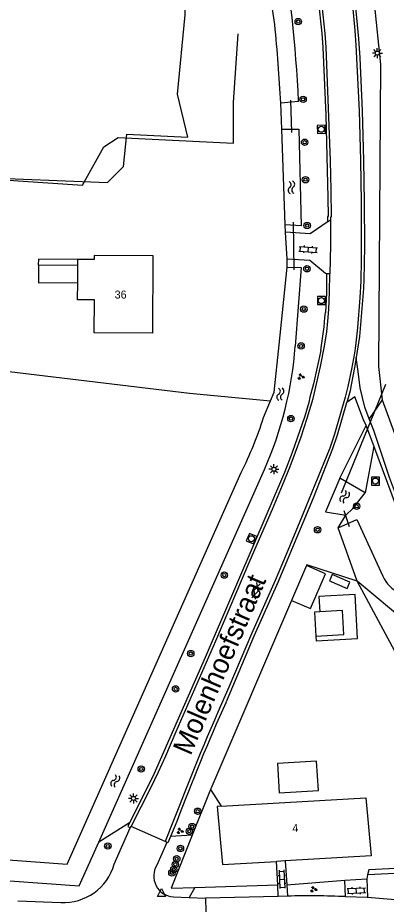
# Model space of a CAD drawing. Extents: x 136000 to 141000, y 400494 to 402006.
# Drawn here: x 137226.8 to 137272.8, y 400946 to 401056.8 of the extents above; entities that cross this region are included whole.
import ezdxf

# ---------------------------------------------------------------- set-up
doc = ezdxf.new("R2010")
doc.units = 0
for name, color, linetype in [('gg-afsc-erfafscheiding', 7, 'Continuous'), ('gg-afsc-hekwerk', 7, 'Continuous'), ('gg-afsc-lijn draadraster', 7, 'Continuous'), ('gg-afsc-muur', 7, 'Continuous'), ('gg-anno-huisnummerreeks BGT', 7, 'Continuous'), ('gg-anno-openbare ruimte label', 7, 'Continuous'), ('gg-bbg-gedigitaliseerde bebouwing', 7, 'Continuous'), ('gg-bbg-gedigitaliseerde bijgebouw', 7, 'Continuous'), ('gg-bbg-hoofdgebouw', 7, 'Continuous'), ('gg-bbg-luifel en loopbrug', 7, 'Continuous'), ('gg-knt-bronhoudergrens', 7, 'Continuous'), ('gg-knt-onverhard', 7, 'Continuous'), ('gg-knt-verharding', 7, 'Continuous'), ('gg-kntw-bovenkant insteek waterloop', 7, 'Continuous'), ('gg-kwrk-duiker nz buis', 7, 'Continuous'), ('gt-grn-groengrens', 7, 'Continuous'), ('gt-grn-groengrens NZ', 7, 'Continuous'), ('gt-grn-vlakafsluiter', 7, 'Continuous'), ('gt-symb-boom', 7, 'Continuous'), ('gt-symb-gesloten verharding', 7, 'Continuous'), ('gt-symb-groenvak', 7, 'Continuous'), ('gt-symb-klinker verharding', 7, 'Continuous'), ('gt-symb-lichtmast', 7, 'Continuous'), ('gt-symb-rioolschacht', 7, 'Continuous'), ('gt-symb-waterafsluiter', 7, 'Continuous'), ('gt-symb-watersymbool', 7, 'Continuous')]:
    doc.layers.add(name, color=color, linetype=linetype)

# ---------------------------------------------------------------- blocks, each defined once
blk = doc.blocks.new('gt0-LMAST')
at = {"layer": 'gt-symb-lichtmast'}
for p, q in [((-0.18, 0.17), (-0.45, 0.44)), ((-0.01, 0.25), (-0.01, 0.62)), ((0.17, 0.17), (0.44, 0.44)), ((-0.26, 0), (-0.63, 0)), ((-0.18, -0.18), (-0.45, -0.45)), ((-0.01, -0.25), (-0.01, -0.63)), ((0.44, -0.45), (0.17, -0.18)), ((0.24, 0), (0.62, 0))]:
    blk.add_line(p, q, dxfattribs=at)
blk.add_circle((-0.01, 0), 0.25, dxfattribs=at)
blk = doc.blocks.new('gt0-RS')
at = {"layer": 'gt-symb-rioolschacht'}
blk.add_lwpolyline([(-0.5, -0.5), (0.5, -0.5), (0.5, 0.5), (-0.5, 0.5)], close=True, dxfattribs=at)
blk.add_circle((0, 0), 0.375, dxfattribs=at)
blk = doc.blocks.new('gt0-BOOM')
at = {"layer": 'gt-symb-boom'}
for radius in [0.4, 0.2]:
    blk.add_circle((0, 0), radius, dxfattribs=at)
blk = doc.blocks.new('gt0-WA')
at = {"layer": 'gt-symb-watersymbool'}
for centre, start, end in [((-0.32, 0.02), 28.0725, 151.9275), ((0.43, 0.42), 208.0725, 331.9275), ((-0.32, -0.43), 28.0725, 151.9275), ((0.43, -0.03), 208.0725, 331.9275)]:
    blk.add_arc(centre, 0.425, start, end, dxfattribs=at)
blk = doc.blocks.new('gt0-GRVAK')
at = {"layer": 'gt-symb-groenvak'}
for p, q in [((-0.11, 0.19), (-0.23, 0.24)), ((-0.18, 0.15), (0.09, 0.15)), ((-0.09, 0.21), (-0.16, 0.32)), ((-0.05, 0.21), (-0.05, 0.39)), ((0, 0.21), (0.06, 0.32)), ((0.02, 0.19), (0.13, 0.24)), ((0.26, -0.05), (0.2, 0.06)), ((0.3, -0.05), (0.3, 0.13)), ((0.35, -0.05), (0.41, 0.06)), ((-0.24, -0.23), (-0.36, -0.18)), ((-0.32, -0.26), (-0.05, -0.26)), ((-0.23, -0.21), (-0.29, -0.09)), ((-0.18, -0.2), (-0.18, -0.02)), ((-0.14, -0.21), (-0.07, -0.09)), ((-0.12, -0.23), (0, -0.18)), ((0.24, -0.07), (0.12, -0.02)), ((0.17, -0.11), (0.44, -0.11)), ((0.37, -0.07), (0.49, -0.02))]:
    blk.add_line(p, q, dxfattribs=at)
blk = doc.blocks.new('gt0-KL1')
at = {"layer": 'gt-symb-klinker verharding'}
for p, q in [((-1.15, 0.3), (1.15, 0.3)), ((-1, -0.3), (-1, 0.3)), ((-0.5, 0.3), (-0.5, 0.45)), ((0, -0.3), (0, 0.3)), ((0.5, 0.3), (0.5, 0.45)), ((1, -0.3), (1, 0.3)), ((-1.15, -0.3), (1.15, -0.3)), ((-0.5, -0.45), (-0.5, -0.3)), ((0.5, -0.45), (0.5, -0.3))]:
    blk.add_line(p, q, dxfattribs=at)
blk = doc.blocks.new('gt0-GESVH1')
at = {"layer": 'gt-symb-gesloten verharding'}
for p, q in [((-0.99, -0.26), (0.01, 0.24)), ((0.01, -0.26), (-0.99, 0.24)), ((0.01, 0.24), (1.01, -0.26)), ((1.01, 0.24), (0.01, -0.26))]:
    blk.add_line(p, q, dxfattribs=at)
blk = doc.blocks.new('gt0-WAFSL')
at = {"layer": 'gt-symb-waterafsluiter'}
for p, q in [((-0.5, -0.33), (0, 0.67)), ((0, 0.67), (0.5, -0.33)), ((0.5, -0.33), (-0.5, -0.33))]:
    blk.add_line(p, q, dxfattribs=at)

msp = doc.modelspace()

# ---------------------------------------------------------------- linework, layer by layer
at = {"layer": 'gg-afsc-erfafscheiding'}
for p, q in [((137259.82, 401042.88), (137259.66, 401046.14)), ((137260.25, 401030.04), (137260.21, 401030.94)), ((137260.48, 401025.65), (137260.49, 401026.66)), ((137250.89, 400960.37), (137248.62, 400954.67)), ((137250.92, 400960.45), (137250.89, 400960.37)), ((137270.52, 400949.7), (137270.4, 400949.22)), ((137248.95, 400948.15), (137259.29, 400948.49)), ((137260.41, 400948.49), (137267.68, 400949.05))]:
    msp.add_line(p, q, dxfattribs=at)
for points in [[(137248.62, 400954.67), (137246, 400948.05), (137248.95, 400948.15)], [(137276.53, 400950.64), (137270.68, 400950.36), (137270.52, 400949.7)]]:
    msp.add_lwpolyline(points, dxfattribs=at)
at = {"layer": 'gg-afsc-hekwerk'}
for p, q in [((137280.59, 400965.21), (137269.2, 400986.4)), ((137261.03, 400984), (137250.92, 400960.45)), ((137250.89, 400960.37), (137252.24, 400958.29))]:
    msp.add_line(p, q, dxfattribs=at)
msp.add_lwpolyline([(137269.2, 400986.4), (137262.94, 400988.45), (137262.9, 400988.36)], dxfattribs=at)
at = {"layer": 'gg-afsc-lijn draadraster'}
for points in [[(137253.77, 401041.13), (137253.77, 401046.24), (137254.36, 401054.79)], [(137120.65, 401039.93), (137128.83, 401035.4), (137151.52, 401022.83), (137154.44, 401042.22), (137226.88, 401036.43)], [(137226.88, 401036.43), (137234.91, 401035.9), (137237.57, 401040.67), (137239.35, 401041.84), (137253.77, 401041.13)]]:
    msp.add_lwpolyline(points, dxfattribs=at)
at = {"layer": 'gg-afsc-muur'}
for p in [(137229.44, 401025.9), (137234.34, 401026.61)]:
    msp.add_line(p, (137229.45, 401026.65), dxfattribs=at)
at = {"layer": 'gg-bbg-gedigitaliseerde bebouwing'}
for p in [(137234.33, 401025.88), (137236.39, 401026.6)]:
    msp.add_line(p, (137234.34, 401026.61), dxfattribs=at)
at = {"layer": 'gg-bbg-gedigitaliseerde bijgebouw'}
msp.add_line((137264.06, 400979.55), (137267.55, 400979.75), dxfattribs=at)
for points in [[(137264.53, 400982.59), (137263.89, 400982.55), (137264.06, 400979.55)], [(137267.55, 400979.75), (137267.39, 400982.74), (137264.53, 400982.59)]]:
    msp.add_lwpolyline(points, dxfattribs=at)
at = {"layer": 'gg-bbg-hoofdgebouw'}
for p, q in [((137243.7, 401017.4), (137243.72, 401027.07)), ((137234.32, 401023.73), (137234.33, 401025.88)), ((137234.31, 401021.58), (137234.32, 401023.73)), ((137260.22, 400951.47), (137259.15, 400951.4))]:
    msp.add_line(p, q, dxfattribs=at)
for points in [[(137243.72, 401027.07), (137236.39, 401027.1), (137236.39, 401026.6)], [(137243.7, 401017.4), (137236.38, 401017.46), (137236.4, 401021.55), (137234.31, 401021.58)], [(137252.24, 400958.29), (137270.29, 400959.36), (137270.96, 400952.1), (137260.22, 400951.47)], [(137252.24, 400958.29), (137251.72, 400958.26), (137252.39, 400951), (137259.15, 400951.4)]]:
    msp.add_lwpolyline(points, dxfattribs=at)
at = {"layer": 'gg-bbg-luifel en loopbrug'}
for p, q in [((137234.33, 401025.88), (137229.44, 401025.9)), ((137262.9, 400988.36), (137261.03, 400984)), ((137264.06, 400979.55), (137264.09, 400978.97))]:
    msp.add_line(p, q, dxfattribs=at)
for points in [[(137229.44, 401025.9), (137229.43, 401023.7), (137234.32, 401023.73)], [(137261.03, 400984), (137263.39, 400982.99), (137265.27, 400987.35), (137262.9, 400988.36)], [(137266.07, 400987.24), (137265.74, 400986.46), (137267.96, 400985.51), (137268.3, 400986.28), (137266.07, 400987.24)], [(137264.09, 400978.97), (137269.26, 400979.25), (137268.95, 400984.74), (137264.42, 400984.49), (137264.53, 400982.59)], [(137264.37, 400960.25), (137264.15, 400963.92), (137259.27, 400963.63), (137259.49, 400959.96), (137264.37, 400960.25)]]:
    msp.add_lwpolyline(points, dxfattribs=at)
at = {"layer": 'gg-knt-bronhoudergrens'}
msp.add_lwpolyline([(137135.21, 400964.78), (137151.21, 401021.8), (137154.46, 401042.6), (137221.22, 401036.88), (137238.05, 401036.25), (137240.03, 401038.23), (137240.43, 401042.28), (137248.05, 401041.88), (137246.78, 401047.28), (137247.73, 401057.2), (137247.73, 401069.11), (137256.45, 401070.89)], dxfattribs=at)
at = {"layer": 'gg-knt-onverhard'}
for points in [[(137270.73, 401006.71), (137270.18, 401008.17), (137269.58, 401010.58), (137269.35, 401012.63), (137269.08, 401014.37)], [(137270.32, 401005.87), (137270.02, 401006.59), (137268.93, 401009.46), (137267.91, 401008.74)], [(137280.23, 400984.2), (137278.11, 400988.26), (137276.05, 400992.35), (137275.12, 400994.39), (137273.23, 400999.39), (137271.29, 401005.25), (137270.73, 401006.71)], [(137271.3, 401003.34), (137270.81, 401004.66), (137270.32, 401005.87)], [(137276.69, 400989.75), (137275.08, 400993.3), (137274.13, 400995.69), (137271.3, 401003.34)]]:
    msp.add_lwpolyline(points, dxfattribs=at)
at = {"layer": 'gg-knt-verharding'}
for p, q in [((137265.63, 401031.4), (137265.9, 401031.58)), ((137265.63, 401031.4), (137265.58, 401031.35)), ((137260.49, 401026.66), (137260.25, 401030.04)), ((137265.4, 401024.84), (137265.25, 401024.87)), ((137265.81, 401024.84), (137265.4, 401024.84)), ((137246.28, 400956.51), (137245.22, 400953.89)), ((137246.68, 400956.38), (137245.9, 400954.51)), ((137238.88, 400951.04), (137240.86, 400955.61)), ((137240.86, 400955.61), (137241.01, 400955.75)), ((137245.22, 400953.89), (137241.01, 400955.75)), ((137245.45, 400953.77), (137244.19, 400950.94)), ((137245.45, 400953.77), (137245.22, 400953.89)), ((137259.29, 400948.49), (137259.15, 400951.4)), ((137260.22, 400951.47), (137260.41, 400948.49)), ((137259.36, 400947.02), (137259.29, 400948.49)), ((137260.41, 400948.49), (137260.5, 400947.05)), ((137267.68, 400949.05), (137270.4, 400949.22)), ((137267.77, 400946.99), (137267.68, 400949.05)), ((137270.4, 400949.22), (137270.49, 400946.88)), ((137226.82, 400946.45), (137232.2, 400946.26)), ((137246.28, 400946.95), (137248.25, 400946.87)), ((137248.25, 400946.87), (137250.29, 400946.8)), ((137259.36, 400947.02), (137250.29, 400946.8)), ((137250.29, 400946.8), (137250.41, 400940.94)), ((137260.5, 400947.05), (137259.36, 400947.02)), ((137275.68, 400946.43), (137270.49, 400946.88))]:
    msp.add_line(p, q, dxfattribs=at)
for points in [[(137264.35, 401081.91), (137265.08, 401079.08), (137266.11, 401074.69), (137266.68, 401072.05), (137267.19, 401069.36), (137268.76, 401060.5), (137268.85, 401059.88), (137269.37, 401054.2), (137269.53, 401051.8), (137269.82, 401045.18), (137270.01, 401038.99), (137270.1, 401033.72), (137270.12, 401028.41), (137270.09, 401025.98), (137270.05, 401024.15), (137269.99, 401022.98), (137269.51, 401017), (137269.08, 401014.37)], [(137264.67, 401059.57), (137265.19, 401054.86), (137265.3, 401053.14), (137265.84, 401038.92), (137265.94, 401035.27), (137265.95, 401031.95), (137265.9, 401031.9), (137265.9, 401031.58)], [(137268.62, 401058.36), (137268.92, 401055.24), (137269.06, 401053.38), (137269.46, 401045.2), (137269.64, 401039), (137269.7, 401033.77), (137269.72, 401026.55), (137269.68, 401023.9), (137269.54, 401021.82), (137269.24, 401018.08), (137269.02, 401015.84), (137268.89, 401014.9), (137268.52, 401012.89), (137268.05, 401010.76), (137267.7, 401009.41), (137266.37, 401004.78), (137265.81, 401003.05), (137262.07, 400993.88), (137260.35, 400989.73), (137258.97, 400986.51), (137256.03, 400979.82), (137253.19, 400973.16)], [(137264.36, 401059.12), (137264.81, 401054.9), (137264.94, 401053.12), (137265.31, 401044.64), (137265.56, 401034.36), (137265.58, 401032), (137265.52, 401031.99), (137265.51, 401031.41), (137265.63, 401031.4)], [(137265.9, 401031.58), (137265.89, 401028.42), (137265.81, 401024.84)], [(137265.58, 401031.35), (137263.35, 401029.81), (137260.25, 401030.04)], [(137265.25, 401024.87), (137263.29, 401026.49), (137260.49, 401026.66)], [(137241.01, 400955.75), (137243.48, 400960.66), (137244.42, 400962.61), (137245.31, 400964.59), (137246.61, 400967.65), (137251.57, 400978.98), (137255.87, 400989.04), (137258.63, 400995.43), (137259.88, 400998.41), (137260.83, 401000.75), (137261.51, 401002.52), (137262.21, 401004.44), (137262.98, 401006.8), (137263.71, 401009.26), (137264.63, 401013.22), (137265.14, 401015.77), (137265.41, 401017.56), (137265.55, 401018.91), (137265.66, 401020.38), (137265.77, 401022.57), (137265.81, 401024.84)], [(137265.4, 401024.84), (137265.38, 401022.42), (137265.24, 401019.97)], [(137264.67, 401015.26), (137263.77, 401011.07), (137263.32, 401009.41), (137263.17, 401008.74), (137262.69, 401007.03), (137261.1, 401002.49), (137260.14, 401000), (137256.93, 400992.51), (137250.23, 400976.88), (137243.71, 400962), (137240.8, 400956.23)], [(137269.08, 401014.37), (137268.99, 401013.82), (137268.86, 401013.11)], [(137268.86, 401013.11), (137268.48, 401010.93), (137268.38, 401010.51)], [(137268.38, 401010.51), (137268.32, 401010.22), (137267.91, 401008.74)], [(137267.91, 401008.74), (137267.9, 401008.71), (137266.73, 401004.67), (137266.15, 401002.94), (137263.71, 400996.79), (137259.3, 400986.23), (137256.36, 400979.63), (137252.84, 400971.32)], [(137240.8, 400956.23), (137240.57, 400955.77), (137240.86, 400955.61)], [(137245.9, 400954.51), (137245.56, 400953.72), (137245.45, 400953.77)], [(137270.49, 400946.88), (137270.45, 400946.88), (137267.77, 400946.99)]]:
    msp.add_lwpolyline(points, dxfattribs=at)
for centre, radius, start, end in [((137218.54, 401023.2), 46.81, 350.2337, 356.0462), ((137558.26, 400836.77), 334.17, 155.9115, 159.0032), ((137486.87, 400866.18), 256.56, 155.8085, 159.4181), ((137232.53, 400952.85), 6.6, 267.0847, 344.0425), ((137246.43, 400949.57), 2.62, 148.3909, 266.8871), ((137263.32, 400853.97), 93.13, 87.258, 91.7335)]:
    msp.add_arc(centre, radius, start, end, dxfattribs=at)
at = {"layer": 'gg-kntw-bovenkant insteek waterloop'}
for p, q in [((137261.9, 401046.36), (137259.66, 401046.14)), ((137260.21, 401030.94), (137259.82, 401042.88)), ((137259.49, 401015.93), (137260.48, 401025.65)), ((137257.52, 401006.88), (137258.38, 401008.94)), ((137272.34, 401009.06), (137275.63, 401000)), ((137236.94, 400953.79), (137257.63, 401000.37)), ((137267.05, 400999.3), (137265.26, 400995.1)), ((137270.23, 400997.46), (137267.05, 400999.3)), ((137265.26, 400995.1), (137267.78, 400994.65)), ((137269.2, 400986.4), (137266.82, 400993.06))]:
    msp.add_line(p, q, dxfattribs=at)
for points in [[(137270.98, 401076.95), (137267.96, 401076.18), (137269.78, 401068.49), (137271.33, 401058.65), (137272.13, 401050.96), (137271.89, 401013.26), (137272.34, 401009.06)], [(137256.45, 401070.89), (137257.02, 401068.39), (137258.91, 401055.96)], [(137259.82, 401042.88), (137261.92, 401042.9), (137262.22, 401030.8), (137260.21, 401030.94)], [(137260.48, 401025.65), (137262.2, 401025.63), (137261.49, 401015.79)], [(137258.38, 401008.94), (137258.84, 401010.05), (137259.49, 401015.93)], [(137179.27, 400955), (137232.99, 400951.05), (137254.73, 401000)], [(137267.78, 400994.65), (137268.67, 400995.5), (137270.23, 400997.46)], [(137266.82, 400993.06), (137269.15, 400994.13), (137272.4, 400987.04)], [(137289.24, 400953.16), (137275.49, 400981.18), (137269.2, 400986.4)], [(137221.75, 400949.27), (137234.51, 400948.33), (137236.94, 400953.79)]]:
    msp.add_lwpolyline(points, dxfattribs=at)
for centre, radius, start, end in [((137090.1, 401038.16), 172, 2.7316, 16.7336), ((137089.71, 401038.13), 170.14, 2.6968, 6.0141), ((137215.38, 401019.13), 46.22, 336.0548, 355.85), ((137211.45, 401021.6), 48.37, 333.4735, 342.2759), ((137276.32, 400988.85), 4.31, 204.6973, 245.2485)]:
    msp.add_arc(centre, radius, start, end, dxfattribs=at)
at = {"layer": 'gg-kwrk-duiker nz buis'}
for p, q in [((137261.06, 401042.48), (137260.91, 401046.5)), ((137261.33, 401025.33), (137261.27, 401031.28)), ((137268.28, 401000), (137272.79, 401011.03)), ((137267.24, 400997.44), (137268.28, 401000)), ((137267.54, 400995.23), (137268.21, 400993.26))]:
    msp.add_line(p, q, dxfattribs=at)
at = {"layer": 'gt-grn-groengrens'}
for p, q in [((137271.24, 401003.03), (137270.23, 400997.46)), ((137271.3, 401003.34), (137271.24, 401003.03)), ((137266.82, 400993.06), (137267.78, 400994.65)), ((137240.8, 400956.23), (137236.94, 400953.79)), ((137248.62, 400954.67), (137245.9, 400954.51)), ((137248.95, 400948.15), (137248.25, 400946.87))]:
    msp.add_line(p, q, dxfattribs=at)
msp.add_lwpolyline([(137276.6, 400949.99), (137273.1, 400949.83), (137270.52, 400949.7)], dxfattribs=at)
at = {"layer": 'gt-grn-groengrens NZ'}
for p, q in [((137272.34, 401009.06), (137270.73, 401006.71)), ((137267.05, 400999.3), (137270.32, 401005.87))]:
    msp.add_line(p, q, dxfattribs=at)
at = {"layer": 'gt-grn-vlakafsluiter'}
msp.add_lwpolyline([(137170.39, 400955.79), (137186.15, 401017.42), (137194.87, 401016.32), (137248.29, 401009.89), (137258.38, 401008.94)], dxfattribs=at)

# ---------------------------------------------------------------- block references
at = {"layer": 'gt-symb-boom'}
for p in [(137261.85, 401056.34), (137262.46, 401046.63), (137262.65, 401041.26), (137262.76, 401036.58), (137262.97, 401030.85), (137262.94, 401025.45), (137262.55, 401020.41), (137262.21, 401015.81), (137260.94, 401006.73), (137269.15, 400995.78), (137264.27, 400992.84), (137252.62, 400987.17), (137248.43, 400977.37), (137246.54, 400972.95), (137242.25, 400962.94), (137249.29, 400957.67), (137248.26, 400955.18), (137248.61, 400955.75), (137238.08, 400953.32), (137247.14, 400953.02), (137246.68, 400951.72), (137246.3, 400950.39), (137246.51, 400951.02), (137246.08, 400949.97)]:
    msp.add_blockref('gt0-BOOM', p, dxfattribs=at)
at = {"layer": 'gt-symb-gesloten verharding', "rotation": 73.08678228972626}
msp.add_blockref('gt0-GESVH1', (137256.57, 400985.21), dxfattribs=at)
at = {"layer": 'gt-symb-groenvak'}
for p in [(137262.18, 401011.96), (137247.08, 400955.19), (137263.76, 400947.91)]:
    msp.add_blockref('gt0-GRVAK', p, dxfattribs=at)
at = {"layer": 'gt-symb-klinker verharding'}
for p, rotation in [((137263.1, 401027.86), -3.955037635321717), ((137259.81, 400949.17), -87.19194693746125), ((137269.12, 400947.75), 2.7508347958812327)]:
    msp.add_blockref('gt0-KL1', p, dxfattribs=dict(at, rotation=rotation))
at = {"layer": 'gt-symb-lichtmast'}
for p in [(137271.74, 401052.4), (137258.82, 401000.4), (137241.29, 400959.27)]:
    msp.add_blockref('gt0-LMAST', p, dxfattribs=at)
at = {"layer": 'gt-symb-rioolschacht'}
for p, rotation in [((137264.73, 401042.88), 0.973934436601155), ((137256.01, 400991.72), -113.56707121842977)]:
    msp.add_blockref('gt0-RS', p, dxfattribs=dict(at, rotation=rotation))
for p in [(137264.74, 401021.47), (137271.5, 400998.93)]:
    msp.add_blockref('gt0-RS', p, dxfattribs=at)
at = {"layer": 'gt-symb-waterafsluiter'}
msp.add_blockref('gt0-WAFSL', (137244.79, 400947.33), dxfattribs=at)
at = {"layer": 'gt-symb-watersymbool'}
for p, rotation in [((137261, 401035.67), -84.31791505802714), ((137259.63, 401009.84), -89.31248364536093), ((137267.68, 400997), -115.6430708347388), ((137238.98, 400961.4), 71.27513193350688)]:
    msp.add_blockref('gt0-WA', p, dxfattribs=dict(at, rotation=rotation))

# ---------------------------------------------------------------- texts
at = {"layer": 'gg-anno-huisnummerreeks BGT'}
for s, rotation, p in [('36', 359.9, (137238.93, 401021.73)), ('4', 3.4, (137261.14, 400955.03))]:
    msp.add_text(s, height=1, rotation=rotation, dxfattribs=at).set_placement(p)
at = {"layer": 'gg-anno-openbare ruimte label'}
msp.add_text('Molenhoefstraat', height=2.5, rotation=66.7, dxfattribs=at).set_placement((137248.41, 400964.52))

doc.saveas('drawing.dxf')
